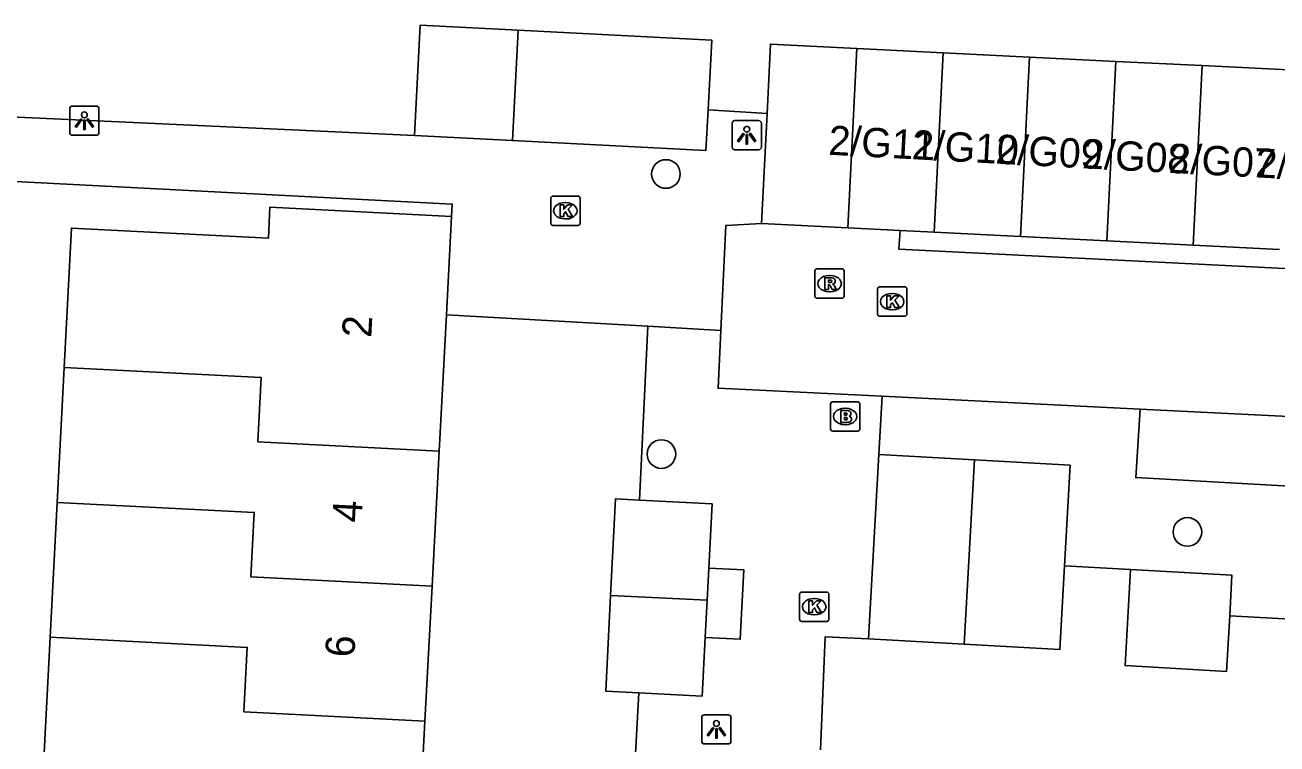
# Model space of a CAD drawing. Extents: x 162990 to 165007, y 383433 to 384336.
# Drawn here: x 164630.18 to 164672.87, y 383661.55 to 383686.09 of the extents above; entities that cross this region are included whole.
import ezdxf

# ---------------------------------------------------------------- set-up
doc = ezdxf.new("R2010")
doc.units = 0
for name, color, linetype in [('IMGEO_Boom', 7, 'Continuous'), ('IMGEO_Brandkraan', 7, 'Continuous'), ('IMGEO_Kolk', 7, 'Continuous'), ('IMGEO_Lichtpunt', 7, 'Continuous'), ('IMGEO_Pand', 7, 'Continuous'), ('IMGEO_Pand_nummerreeks', 7, 'Continuous'), ('IMGEO_Rijbaan_lokaal_open', 7, 'Continuous'), ('IMGEO_Rioolput', 7, 'Continuous'), ('IMGEO_Voetpad_open', 7, 'Continuous')]:
    doc.layers.add(name, color=color, linetype=linetype)

msp = doc.modelspace()

# ---------------------------------------------------------------- linework, layer by layer
at = {"layer": 'IMGEO_Boom'}
for centre in [(164652.033, 383681.001), (164651.881, 383671.441), (164669.818, 383668.784)]:
    msp.add_circle(centre, 0.489, dxfattribs=at)
at = {"layer": 'IMGEO_Brandkraan'}
for p, q in [((164657.646, 383672.298), (164657.646, 383673.15)), ((164657.721, 383673.224), (164658.573, 383673.224)), ((164658.647, 383673.15), (164658.647, 383672.298)), ((164658.134, 383673.004), (164658.159, 383673.004)), ((164658.573, 383672.224), (164657.721, 383672.224)), ((164658.157, 383672.444), (164658.132, 383672.444))]:
    msp.add_line(p, q, dxfattribs=at)
for points in [[(164657.646, 383672.298), (164657.646, 383673.15)], [(164657.721, 383673.224), (164658.573, 383673.224)], [(164658.647, 383673.15), (164658.647, 383672.298)], [(164657.994, 383672.924), (164657.994, 383672.524), (164658.207, 383672.524)], [(164658.225, 383672.924), (164657.994, 383672.924)], [(164658.173, 383672.843), (164658.119, 383672.843), (164658.119, 383672.767)], [(164658.119, 383672.767), (164658.172, 383672.767)], [(164658.181, 383672.691), (164658.119, 383672.691), (164658.119, 383672.61)], [(164658.573, 383672.224), (164657.721, 383672.224)], [(164658.119, 383672.61), (164658.181, 383672.61)]]:
    msp.add_lwpolyline(points, dxfattribs=at)
for centre, radius, start, end in [((164657.723, 383673.148), 0.0765, 91.552, 178.448), ((164657.723, 383673.148), 0.0765, 91.552, 178.448), ((164658.571, 383673.148), 0.0765, 1.552, 88.448), ((164658.571, 383673.148), 0.0765, 1.552, 88.448), ((164658.174, 383672.805), 0.0379, 267.8285, 90.9355), ((164658.182, 383672.65), 0.0404, 269.8759, 90.5077), ((164658.229, 383672.779), 0.145, 59.4692, 91.5367), ((164658.254, 383672.826), 0.0922, 285.5137, 58.1501), ((164658.259, 383672.634), 0.105, 301.3115, 78.989), ((164657.723, 383672.3), 0.0765, 181.552, 268.448), ((164657.723, 383672.3), 0.0765, 181.552, 268.448), ((164658.213, 383672.775), 0.251, 268.6676, 293.5347), ((164658.571, 383672.3), 0.0765, 271.552, 358.448), ((164658.571, 383672.3), 0.0765, 271.552, 358.448)]:
    msp.add_arc(centre, radius, start, end, dxfattribs=at)
for centre, major_axis, ratio, start_param, end_param in [((164658.133, 383672.724), (-0.387, 0.002), 0.722429, 4.712389, 7.853982), ((164658.158, 383672.724), (-0.39, 0.002), 0.717154, 1.570796, 4.712389)]:
    msp.add_ellipse(centre, major_axis=major_axis, ratio=ratio, start_param=start_param, end_param=end_param, dxfattribs=at)
at = {"layer": 'IMGEO_Kolk'}
for p, q in [((164648.105, 383679.32), (164648.105, 383680.172)), ((164648.18, 383680.246), (164649.032, 383680.246)), ((164648.593, 383680.026), (164648.618, 383680.026)), ((164649.106, 383680.172), (164649.106, 383679.32)), ((164648.616, 383679.466), (164648.591, 383679.466)), ((164649.032, 383679.246), (164648.18, 383679.246)), ((164659.249, 383676.218), (164659.249, 383677.07)), ((164659.324, 383677.144), (164660.176, 383677.144)), ((164659.737, 383676.924), (164659.762, 383676.924)), ((164660.25, 383677.07), (164660.25, 383676.218)), ((164660.176, 383676.144), (164659.324, 383676.144)), ((164659.76, 383676.364), (164659.735, 383676.364)), ((164656.591, 383665.805), (164656.591, 383666.657)), ((164656.666, 383666.731), (164657.518, 383666.731)), ((164657.592, 383666.657), (164657.592, 383665.805)), ((164657.079, 383666.511), (164657.104, 383666.511)), ((164657.102, 383665.951), (164657.077, 383665.951)), ((164657.518, 383665.731), (164656.666, 383665.731))]:
    msp.add_line(p, q, dxfattribs=at)
for points in [[(164648.105, 383679.32), (164648.105, 383680.172)], [(164648.18, 383680.246), (164649.032, 383680.246)], [(164648.426, 383679.946), (164648.549, 383679.946), (164648.549, 383679.795), (164648.679, 383679.946), (164648.843, 383679.946), (164648.697, 383679.795), (164648.85, 383679.546), (164648.698, 383679.546), (164648.613, 383679.71), (164648.549, 383679.643), (164648.549, 383679.546), (164648.426, 383679.546), (164648.426, 383679.946)], [(164649.106, 383680.172), (164649.106, 383679.32)], [(164649.032, 383679.246), (164648.18, 383679.246)], [(164659.249, 383676.218), (164659.249, 383677.07)], [(164659.324, 383677.144), (164660.176, 383677.144)], [(164660.25, 383677.07), (164660.25, 383676.218)], [(164659.57, 383676.844), (164659.693, 383676.844), (164659.693, 383676.693), (164659.823, 383676.844), (164659.987, 383676.844), (164659.841, 383676.693), (164659.994, 383676.444), (164659.842, 383676.444), (164659.757, 383676.608), (164659.693, 383676.541), (164659.693, 383676.444), (164659.57, 383676.444), (164659.57, 383676.844)], [(164660.176, 383676.144), (164659.324, 383676.144)], [(164656.591, 383665.805), (164656.591, 383666.657)], [(164656.666, 383666.731), (164657.518, 383666.731)], [(164657.592, 383666.657), (164657.592, 383665.805)], [(164656.912, 383666.431), (164657.035, 383666.431), (164657.035, 383666.28), (164657.165, 383666.431), (164657.329, 383666.431), (164657.183, 383666.28), (164657.336, 383666.031), (164657.184, 383666.031), (164657.099, 383666.195), (164657.035, 383666.128), (164657.035, 383666.031), (164656.912, 383666.031), (164656.912, 383666.431)], [(164657.518, 383665.731), (164656.666, 383665.731)]]:
    msp.add_lwpolyline(points, dxfattribs=at)
for centre, start, end in [((164648.182, 383680.17), 91.552, 178.448), ((164648.182, 383680.17), 91.552, 178.448), ((164649.03, 383680.17), 1.552, 88.448), ((164649.03, 383680.17), 1.552, 88.448), ((164648.182, 383679.322), 181.552, 268.448), ((164648.182, 383679.322), 181.552, 268.448), ((164649.03, 383679.322), 271.552, 358.448), ((164649.03, 383679.322), 271.552, 358.448), ((164659.326, 383677.068), 91.552, 178.448), ((164659.326, 383677.068), 91.552, 178.448), ((164660.174, 383677.068), 1.552, 88.448), ((164660.174, 383677.068), 1.552, 88.448), ((164659.326, 383676.22), 181.552, 268.448), ((164659.326, 383676.22), 181.552, 268.448), ((164660.174, 383676.22), 271.552, 358.448), ((164660.174, 383676.22), 271.552, 358.448), ((164656.668, 383666.655), 91.552, 178.448), ((164656.668, 383666.655), 91.552, 178.448), ((164657.516, 383666.655), 1.552, 88.448), ((164657.516, 383666.655), 1.552, 88.448), ((164656.668, 383665.807), 181.552, 268.448), ((164656.668, 383665.807), 181.552, 268.448), ((164657.516, 383665.807), 271.552, 358.448), ((164657.516, 383665.807), 271.552, 358.448)]:
    msp.add_arc(centre, 0.0765, start, end, dxfattribs=at)
for centre, major_axis, ratio, start_param, end_param in [((164648.592, 383679.746), (-0.387, 0.002), 0.722429, 4.712389, 7.853982), ((164648.617, 383679.746), (-0.39, 0.002), 0.717154, 1.570796, 4.712389), ((164659.736, 383676.644), (-0.387, 0.002), 0.722429, 4.712389, 7.853982), ((164659.761, 383676.644), (-0.39, 0.002), 0.717154, 1.570796, 4.712389), ((164657.078, 383666.231), (-0.387, 0.002), 0.722429, 4.712389, 7.853982), ((164657.103, 383666.231), (-0.39, 0.002), 0.717154, 1.570796, 4.712389)]:
    msp.add_ellipse(centre, major_axis=major_axis, ratio=ratio, start_param=start_param, end_param=end_param, dxfattribs=at)
at = {"layer": 'IMGEO_Lichtpunt'}
for p, q in [((164632.605, 383683.319), (164631.797, 383683.319)), ((164632.605, 383683.319), (164631.797, 383683.319)), ((164631.703, 383683.224), (164631.703, 383682.417)), ((164631.703, 383683.224), (164631.703, 383682.417)), ((164632.699, 383682.417), (164632.699, 383683.224)), ((164632.699, 383682.417), (164632.699, 383683.224)), ((164654.292, 383682.73), (164654.292, 383681.923)), ((164654.292, 383682.73), (164654.292, 383681.923)), ((164655.194, 383682.825), (164654.386, 383682.825)), ((164655.194, 383682.825), (164654.386, 383682.825)), ((164655.288, 383681.923), (164655.288, 383682.73)), ((164655.288, 383681.923), (164655.288, 383682.73)), ((164631.797, 383682.323), (164632.605, 383682.323)), ((164631.797, 383682.323), (164632.605, 383682.323)), ((164654.386, 383681.829), (164655.194, 383681.829)), ((164654.386, 383681.829), (164655.194, 383681.829)), ((164653.256, 383662.447), (164653.256, 383661.64)), ((164653.256, 383662.447), (164653.256, 383661.64)), ((164654.158, 383662.542), (164653.35, 383662.542)), ((164654.158, 383662.542), (164653.35, 383662.542)), ((164654.252, 383661.64), (164654.252, 383662.447)), ((164654.252, 383661.64), (164654.252, 383662.447)), ((164653.35, 383661.546), (164654.158, 383661.546)), ((164653.35, 383661.546), (164654.158, 383661.546))]:
    msp.add_line(p, q, dxfattribs=at)
for points in [[(164632.077, 383682.888), (164632.116, 383682.86), (164631.928, 383682.598), (164631.89, 383682.625), (164632.077, 383682.888)], [(164632.289, 383682.86), (164632.327, 383682.887), (164632.514, 383682.625), (164632.475, 383682.597), (164632.289, 383682.86)], [(164632.179, 383682.84), (164632.226, 383682.84), (164632.226, 383682.518), (164632.179, 383682.518), (164632.179, 383682.84)], [(164654.666, 383682.394), (164654.705, 383682.366), (164654.517, 383682.104), (164654.479, 383682.131), (164654.666, 383682.394)], [(164654.768, 383682.346), (164654.815, 383682.346), (164654.815, 383682.024), (164654.768, 383682.024), (164654.768, 383682.346)], [(164654.878, 383682.366), (164654.916, 383682.393), (164655.103, 383682.131), (164655.064, 383682.103), (164654.878, 383682.366)], [(164653.63, 383662.111), (164653.669, 383662.083), (164653.481, 383661.821), (164653.443, 383661.848), (164653.63, 383662.111)], [(164653.732, 383662.063), (164653.779, 383662.063), (164653.779, 383661.741), (164653.732, 383661.741), (164653.732, 383662.063)], [(164653.842, 383662.083), (164653.88, 383662.11), (164654.067, 383661.848), (164654.028, 383661.82), (164653.842, 383662.083)]]:
    msp.add_lwpolyline(points, dxfattribs=at)
for centre in [(164632.202, 383683.022), (164654.791, 383682.528), (164653.755, 383662.245)]:
    msp.add_circle(centre, 0.0994, dxfattribs=at)
for centre, start, end in [((164631.797, 383683.224), 90, 180), ((164631.797, 383683.224), 90, 180), ((164632.605, 383683.224), 0, 90), ((164632.605, 383683.224), 0, 90), ((164654.386, 383682.73), 90, 180), ((164654.386, 383682.73), 90, 180), ((164655.194, 383682.73), 0, 90), ((164655.194, 383682.73), 0, 90), ((164631.797, 383682.417), 180, 270), ((164631.797, 383682.417), 180, 270), ((164632.605, 383682.417), 270, 0), ((164632.605, 383682.417), 270, 360), ((164654.386, 383681.923), 180, 270), ((164654.386, 383681.923), 180, 270), ((164655.194, 383681.923), 270, 0), ((164655.194, 383681.923), 270, 360), ((164653.35, 383662.447), 90, 180), ((164653.35, 383662.447), 90, 180), ((164654.158, 383662.447), 0, 90), ((164654.158, 383662.447), 0, 90), ((164653.35, 383661.64), 180, 270), ((164653.35, 383661.64), 180, 270), ((164654.158, 383661.64), 270, 0), ((164654.158, 383661.64), 270, 360)]:
    msp.add_arc(centre, 0.0946, start, end, dxfattribs=at)
at = {"layer": 'IMGEO_Pand'}
for points in [[(164643.461, 383682.316), (164643.656, 383686.086), (164646.998, 383685.912)], [(164646.802, 383682.143), (164646.998, 383685.912)], [(164646.998, 383685.912), (164653.594, 383685.57), (164653.47, 383683.187)], [(164655.481, 383683.07), (164655.599, 383685.435), (164658.543, 383685.288)], [(164658.543, 383685.288), (164658.237, 383679.165)], [(164658.543, 383685.288), (164661.486, 383685.141)], [(164661.18, 383679.018), (164661.486, 383685.141)], [(164661.486, 383685.141), (164664.43, 383684.994)], [(164664.43, 383684.994), (164664.124, 383678.871)], [(164664.43, 383684.994), (164667.374, 383684.846)], [(164667.068, 383678.724), (164667.374, 383684.846)], [(164667.374, 383684.846), (164670.318, 383684.699)], [(164670.318, 383684.699), (164670.012, 383678.576)], [(164670.318, 383684.699), (164673.261, 383684.552)], [(164653.47, 383683.187), (164653.398, 383681.802), (164646.802, 383682.143)], [(164655.293, 383679.312), (164655.481, 383683.07)], [(164646.802, 383682.143), (164643.461, 383682.316)], [(164631.512, 383674.396), (164631.757, 383679.152), (164638.476, 383678.806), (164638.531, 383679.872), (164644.727, 383679.553)], [(164644.727, 383679.553), (164644.55, 383676.194)], [(164655.293, 383679.312), (164658.237, 383679.165)], [(164658.237, 383679.165), (164660.019, 383679.076)], [(164660.019, 383679.076), (164661.18, 383679.018)], [(164661.18, 383679.018), (164664.124, 383678.871)], [(164664.124, 383678.871), (164667.068, 383678.724)], [(164667.068, 383678.724), (164670.012, 383678.576)], [(164670.012, 383678.576), (164672.955, 383678.429)], [(164644.55, 383676.194), (164644.303, 383671.536)], [(164631.275, 383669.792), (164631.512, 383674.396)], [(164644.303, 383671.536), (164638.118, 383671.854), (164638.231, 383674.051), (164631.512, 383674.396)], [(164644.303, 383671.536), (164644.06, 383666.932)], [(164659.296, 383671.426), (164658.943, 383665.131)], [(164659.296, 383671.426), (164662.558, 383671.243)], [(164662.558, 383671.243), (164662.205, 383664.948)], [(164662.558, 383671.243), (164665.818, 383671.061), (164665.626, 383667.626)], [(164631.038, 383665.188), (164631.275, 383669.792)], [(164644.06, 383666.932), (164637.881, 383667.25), (164637.994, 383669.447), (164631.275, 383669.792)], [(164650.147, 383666.619), (164650.317, 383669.914), (164651.137, 383669.872)], [(164653.493, 383667.548), (164653.606, 383669.745), (164651.137, 383669.872)], [(164653.436, 383666.449), (164653.493, 383667.548)], [(164662.205, 383664.948), (164665.466, 383664.766), (164665.626, 383667.626)], [(164667.878, 383667.497), (164667.694, 383664.219), (164671.153, 383664.025), (164671.259, 383665.922)], [(164667.878, 383667.497), (164671.337, 383667.303), (164671.259, 383665.922)], [(164644.06, 383666.932), (164643.817, 383662.329)], [(164651.105, 383663.294), (164649.979, 383663.352), (164650.147, 383666.619)], [(164650.147, 383666.619), (164653.436, 383666.449)], [(164653.371, 383665.18), (164653.436, 383666.449)], [(164630.801, 383660.584), (164631.038, 383665.188)], [(164643.817, 383662.329), (164637.645, 383662.646), (164637.758, 383664.843), (164631.038, 383665.188)], [(164651.105, 383663.294), (164653.268, 383663.182), (164653.371, 383665.18)], [(164658.943, 383665.131), (164662.205, 383664.948)], [(164643.817, 383662.329), (164643.584, 383657.914)]]:
    msp.add_lwpolyline(points, dxfattribs=at)
at = {"layer": 'IMGEO_Rijbaan_lokaal_open'}
for points in [[(164653.906, 383675.66), (164654.08, 383679.248), (164655.293, 383679.312)], [(164660.019, 383679.076), (164659.975, 383678.44), (164675.867, 383677.639)], [(164653.906, 383675.66), (164653.81, 383673.689), (164659.407, 383673.412)], [(164668.211, 383672.977), (164659.407, 383673.412)], [(164682.427, 383667.338), (164682.703, 383672.26), (164668.211, 383672.977)]]:
    msp.add_lwpolyline(points, dxfattribs=at)
at = {"layer": 'IMGEO_Rioolput'}
for p, q in [((164657.189, 383677.76), (164658.041, 383677.76)), ((164657.114, 383676.834), (164657.114, 383677.686)), ((164657.602, 383677.54), (164657.627, 383677.54)), ((164658.115, 383677.686), (164658.115, 383676.834)), ((164657.625, 383676.98), (164657.6, 383676.98)), ((164658.041, 383676.76), (164657.189, 383676.76))]:
    msp.add_line(p, q, dxfattribs=at)
for points in [[(164657.189, 383677.76), (164658.041, 383677.76)], [(164657.114, 383676.834), (164657.114, 383677.686)], [(164657.703, 383677.458), (164657.451, 383677.46), (164657.451, 383677.06)], [(164657.629, 383677.379), (164657.575, 383677.379), (164657.575, 383677.298)], [(164658.115, 383677.686), (164658.115, 383676.834)], [(164657.451, 383677.06), (164657.575, 383677.06), (164657.575, 383677.222), (164657.586, 383677.222)], [(164657.575, 383677.298), (164657.627, 383677.298)], [(164657.633, 383677.193), (164657.704, 383677.06), (164657.844, 383677.06), (164657.779, 383677.186)], [(164658.041, 383676.76), (164657.189, 383676.76)]]:
    msp.add_lwpolyline(points, dxfattribs=at)
for centre, radius, start, end in [((164657.191, 383677.684), 0.0765, 91.552, 178.448), ((164657.191, 383677.684), 0.0765, 91.552, 178.448), ((164658.039, 383677.684), 0.0765, 1.552, 88.448), ((164658.039, 383677.684), 0.0765, 1.552, 88.448), ((164657.635, 383677.283), 0.0964, 77.0061, 93.1865), ((164657.649, 383677.34), 0.0378, 276.6634, 79.6772), ((164657.702, 383677.348), 0.109, 350.3612, 89.416), ((164657.7, 383677.348), 0.112, 277.5842, 350.9817), ((164657.585, 383677.169), 0.0533, 26.0293, 88.6989), ((164657.611, 383677.487), 0.19, 274.7715, 282.9687), ((164657.684, 383677.133), 0.108, 29.5134, 73.7905), ((164657.191, 383676.836), 0.0765, 181.552, 268.448), ((164657.191, 383676.836), 0.0765, 181.552, 268.448), ((164658.039, 383676.836), 0.0765, 271.552, 358.448), ((164658.039, 383676.836), 0.0765, 271.552, 358.448)]:
    msp.add_arc(centre, radius, start, end, dxfattribs=at)
for centre, major_axis, ratio, start_param, end_param in [((164657.601, 383677.26), (-0.387, 0.002), 0.722429, 4.712389, 7.853982), ((164657.626, 383677.26), (-0.39, 0.002), 0.717154, 1.570796, 4.712389)]:
    msp.add_ellipse(centre, major_axis=major_axis, ratio=ratio, start_param=start_param, end_param=end_param, dxfattribs=at)
at = {"layer": 'IMGEO_Voetpad_open'}
for points in [[(164643.461, 383682.316), (164622.046, 383683.304)], [(164655.481, 383683.07), (164653.47, 383683.187)], [(164623.031, 383680.835), (164623.042, 383681.102), (164644.748, 383679.973), (164644.727, 383679.553)], [(164651.42, 383675.802), (164644.55, 383676.194)], [(164651.137, 383669.872), (164651.42, 383675.802)], [(164651.42, 383675.802), (164653.906, 383675.66)], [(164659.407, 383673.412), (164659.296, 383671.426)], [(164682.427, 383667.338), (164674.153, 383667.743), (164674.296, 383670.288), (164668.055, 383670.639), (164668.211, 383672.977)], [(164653.371, 383665.18), (164654.57, 383665.119), (164654.692, 383667.487), (164653.493, 383667.548)], [(164665.626, 383667.626), (164667.878, 383667.497)], [(164671.259, 383665.922), (164676.64, 383665.629), (164680.541, 383661.472), (164680.462, 383660.362)], [(164658.943, 383665.131), (164657.463, 383665.2), (164657.305, 383661.351)], [(164650.969, 383660.801), (164651.105, 383663.294)]]:
    msp.add_lwpolyline(points, dxfattribs=at)

# ---------------------------------------------------------------- texts
at = {"layer": 'IMGEO_Pand_nummerreeks'}
for s, rotation, p in [('2/G11', 356.9695, (164657.561, 383681.659)), ('2/G10', 356.9695, (164660.405, 383681.508)), ('2/G09', 356.9695, (164663.259, 383681.357)), ('2/G08', 356.9695, (164666.217, 383681.2)), ('2/G07', 356.9695, (164669.165, 383681.044)), ('2/G06', 356.9695, (164672.116, 383680.888)), ('2', 86.9755, (164641.984, 383675.4)), ('4', 86.9755, (164641.651, 383669.092)), ('6', 86.9755, (164641.408, 383664.488))]:
    msp.add_text(s, height=1, rotation=rotation, dxfattribs=at).set_placement(p)

doc.saveas('drawing.dxf')
